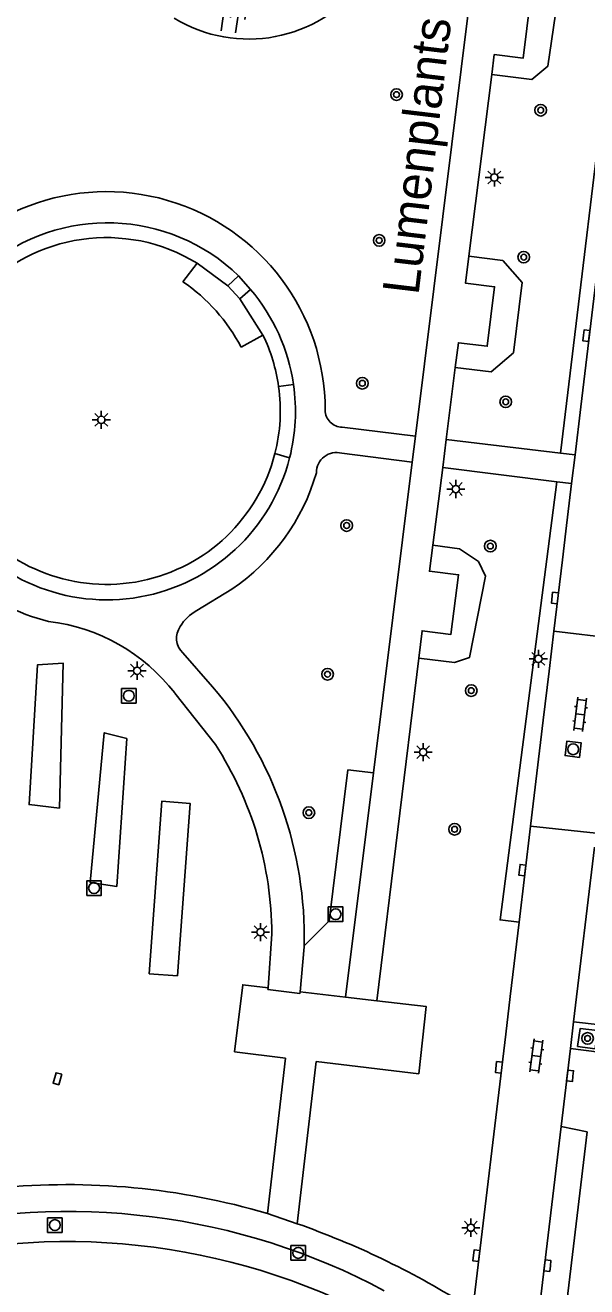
# Model space of a CAD drawing. Extents: x 132998 to 136004, y 396998 to 398512.
# Drawn here: x 133987.4 to 134026, y 397151.8 to 397238.6 of the extents above; entities that cross this region are included whole.
import ezdxf

# ---------------------------------------------------------------- set-up
doc = ezdxf.new("R2010")
doc.units = 0
for name, color, linetype in [('gg-afsc-hekwerk', 7, 'Continuous'), ('gg-anno-openbare ruimte label', 7, 'Continuous'), ('gg-knt-bovenkant onderkant talud', 7, 'Continuous'), ('gg-knt-verharding', 7, 'Continuous'), ('gg-knt-verharding nz', 7, 'Continuous'), ('gt-grn-groengrens', 7, 'Continuous'), ('gt-grn-weggrens', 7, 'Continuous'), ('gt-symb-boom', 7, 'Continuous'), ('gt-symb-klinker verharding', 7, 'Continuous'), ('gt-symb-kolk', 7, 'Continuous'), ('gt-symb-kolk center center', 7, 'Continuous'), ('gt-symb-lichtmast', 7, 'Continuous'), ('gt-symb-rioolschacht', 7, 'Continuous'), ('gt-symb-talud symbool', 7, 'Continuous')]:
    doc.layers.add(name, color=color, linetype=linetype)

# ---------------------------------------------------------------- blocks, each defined once
blk = doc.blocks.new('gt0-KOLK')
at = {"layer": 'gt-symb-kolk'}
blk.add_lwpolyline([(0, 0), (0.375, 0), (0.375, 0.4), (-0.375, 0.4), (-0.375, 0), (0, 0)], dxfattribs=at)
blk = doc.blocks.new('gt0-RS')
at = {"layer": 'gt-symb-rioolschacht'}
blk.add_lwpolyline([(-0.5, -0.5), (0.5, -0.5), (0.5, 0.5), (-0.5, 0.5)], close=True, dxfattribs=at)
blk.add_circle((0, 0), 0.375, dxfattribs=at)
blk = doc.blocks.new('gt0-KL1')
at = {"layer": 'gt-symb-klinker verharding'}
for p, q in [((-1.15, 0.3), (1.15, 0.3)), ((-1, -0.3), (-1, 0.3)), ((-0.5, 0.3), (-0.5, 0.45)), ((0, -0.3), (0, 0.3)), ((0.5, 0.3), (0.5, 0.45)), ((1, -0.3), (1, 0.3)), ((-1.15, -0.3), (1.15, -0.3)), ((-0.5, -0.45), (-0.5, -0.3)), ((0.5, -0.45), (0.5, -0.3))]:
    blk.add_line(p, q, dxfattribs=at)
blk = doc.blocks.new('gt0-BOOM')
at = {"layer": 'gt-symb-boom'}
for radius in [0.4, 0.2]:
    blk.add_circle((0, 0), radius, dxfattribs=at)
blk = doc.blocks.new('gt0-LMAST')
at = {"layer": 'gt-symb-lichtmast'}
for p, q in [((-0.182, 0.173), (-0.447, 0.438)), ((-0.005, 0.246), (-0.005, 0.621)), ((0.172, 0.173), (0.437, 0.438)), ((-0.255, -0.004), (-0.63, -0.004)), ((-0.182, -0.181), (-0.447, -0.446)), ((-0.005, -0.254), (-0.005, -0.629)), ((0.437, -0.446), (0.172, -0.181)), ((0.245, -0.004), (0.62, -0.004))]:
    blk.add_line(p, q, dxfattribs=at)
blk.add_circle((-0.005, -0.004), 0.25, dxfattribs=at)
blk = doc.blocks.new('gt0-TALUD_1')
at = {"layer": 'gt-symb-talud symbool'}
for p, q in [((-1, -1), (-1, 0)), ((-0.5, -2), (-0.5, 0)), ((0, -1), (0, 0)), ((0.5, -2), (0.5, 0)), ((1, -1), (1, 0))]:
    blk.add_line(p, q, dxfattribs=at)
blk = doc.blocks.new('gt0-KOLKCC')
at = {"layer": 'gt-symb-kolk center center'}
blk.add_lwpolyline([(-0.375, 0.2), (0.375, 0.2), (0.375, -0.2), (-0.375, -0.2)], close=True, dxfattribs=at)

msp = doc.modelspace()

# ---------------------------------------------------------------- linework, layer by layer
at = {"layer": 'gg-afsc-hekwerk'}
for p, q in [((134001.282, 397220.705), (133999.188, 397222.254)), ((134002.122, 397219.797), (134001.282, 397220.705)), ((134003.709, 397217.314), (134002.122, 397219.797))]:
    msp.add_line(p, q, dxfattribs=at)
for centre, radius, start, end in [((133992.936, 397212.088), 11.935, 58.40909, 217.48259), ((133992.957, 397212.118), 11.942, 7.95382, 25.79439), ((133992.978, 397212.11), 11.922, 345.66735, 8.0019), ((133992.944, 397212.112), 11.956, 217.55106, 345.70209)]:
    msp.add_arc(centre, radius, start, end, dxfattribs=at)
at = {"layer": 'gg-knt-bovenkant onderkant talud'}
msp.add_arc((134002.728, 397247.497), 9.816, 238.45641, 322.9184, dxfattribs=at)
at = {"layer": 'gg-knt-verharding'}
for p, q in [((134030.892, 397256.974), (134025.559, 397212.371)), ((134014.188, 397210.361), (134018.818, 397247.627)), ((134017.874, 397222.737), (134019.44, 397235.242)), ((133998.196, 397220.98), (133999.188, 397222.254)), ((134002.036, 397221.386), (134001.282, 397220.705)), ((134002.036, 397221.386), (134002.853, 397220.458)), ((134002.853, 397220.458), (134002.122, 397219.797)), ((134003.709, 397217.314), (134002.2, 397216.481)), ((134016.305, 397210.126), (134016.931, 397215.09)), ((134025.559, 397212.371), (134025.164, 397209.07)), ((134009.155, 397210.983), (134014.188, 397210.361)), ((134014.188, 397210.361), (134013.963, 397208.559)), ((134016.066, 397208.208), (134016.305, 397210.126)), ((134016.305, 397210.126), (134024.172, 397209.188)), ((134013.963, 397208.559), (134009.124, 397209.179)), ((134024.172, 397209.188), (134025.164, 397209.07)), ((134025.164, 397209.07), (134024.927, 397207.092)), ((134013.963, 397208.559), (134011.308, 397187.186)), ((134015.381, 397202.847), (134016.066, 397208.208)), ((134016.066, 397208.208), (134023.924, 397207.218)), ((134023.924, 397207.218), (134024.927, 397207.092)), ((134024.927, 397207.092), (134024.535, 397203.811)), ((134024.535, 397203.811), (134024.302, 397201.858)), ((134024.302, 397201.858), (134023.713, 397196.929)), ((134001.572, 397199.829), (133999.16, 397198.353)), ((134023.386, 397194.195), (134023.713, 397196.929)), ((134023.713, 397196.929), (134028.203, 397196.411)), ((133998.203, 397195.45), (134000.245, 397193.111)), ((134011.543, 397171.513), (134014.42, 397195.078)), ((134022.981, 397190.806), (134023.386, 397194.195)), ((133997.637, 397192.685), (134000.437, 397189.135)), ((134022.11, 397183.522), (134022.981, 397190.806)), ((134011.308, 397187.186), (134009.392, 397171.761)), ((134022.11, 397183.522), (134021.32, 397176.914)), ((134026.629, 397183.031), (134022.11, 397183.522)), ((134021.32, 397176.914), (134020.709, 397171.803)), ((134004.315, 397176.111), (134004.057, 397172.392)), ((134009.392, 397171.761), (134006.264, 397172.127)), ((134020.709, 397171.803), (134020.398, 397169.205)), ((134025.066, 397170.067), (134024.847, 397168.227)), ((134026.887, 397169.851), (134025.066, 397170.067)), ((134020.398, 397169.205), (134018.226, 397151.033)), ((134024.847, 397168.227), (134024.207, 397162.852))]:
    msp.add_line(p, q, dxfattribs=at)
for points in [[(134019.44, 397235.242), (134019.612, 397236.619), (134021.592, 397236.367), (134022.097, 397240.472), (134020.087, 397240.715), (134020.289, 397242.326)], [(134016.931, 397215.09), (134017.145, 397216.785), (134019.127, 397216.546), (134019.63, 397220.639), (134017.642, 397220.881), (134017.874, 397222.737)], [(134014.42, 397195.078), (134014.651, 397196.973), (134016.63, 397196.713), (134017.16, 397200.823), (134015.154, 397201.068), (134015.381, 397202.847)], [(134006.537, 397175.277), (134006.535, 397175.208), (134006.264, 397172.127)], [(134004.009, 397156.869), (134005.248, 397167.557), (134001.755, 397167.997), (134002.312, 397172.61), (134004.057, 397172.392)], [(134006.264, 397172.127), (134006.253, 397172.008), (134004.053, 397172.284), (134004.057, 397172.392)], [(134006.07, 397156.165), (134007.366, 397167.323), (134014.415, 397166.488), (134014.937, 397171.108), (134011.543, 397171.513)], [(134024.847, 397168.227), (134026.826, 397167.979), (134027.041, 397169.833), (134026.887, 397169.851)], [(134025.343, 397168.352), (134025.512, 397169.597), (134026.715, 397169.454), (134026.546, 397168.21), (134025.343, 397168.352)], [(134024.545, 397150.4), (134025.995, 397162.48), (134024.207, 397162.852)]]:
    msp.add_lwpolyline(points, dxfattribs=at)
for centre, radius, start, end in [((133992.943, 397212.139), 15.045, 0.01774, 147.53245), ((133993.009, 397212.047), 12.989, 45.9722, 214.35992), ((133991.361, 397210.866), 12.207, 27.38622, 55.95038), ((133992.97, 397212.059), 12.97, 8.24186, 40.35926), ((133992.975, 397212.06), 12.964, 345.73315, 8.24008), ((134009.151, 397212.146), 1.163, 180.07624, 270.2191), ((133992.973, 397212.061), 12.967, 214.49996, 345.73267), ((134008.753, 397207.861), 1.369, 74.2704, 180.76487), ((133993.351, 397211.906), 14.609, 304.24444, 343.854), ((133992.414, 397211.492), 14.303, 204.21414, 256.06797), ((133987.46, 397184.865), 12.835, 37.5409, 83.24452), ((134000.47, 397195.852), 2.824, 117.64914, 150.03568), ((133999.086, 397196.452), 1.335, 142.66441, 228.61901), ((133979.88, 397175.899), 26.665, 358.66335, 40.20328), ((133980.17, 397176.011), 24.145, 0.23701, 32.92563), ((133990.268, 397110.387), 48.47, 73.53079, 95.67579), ((133990.294, 397110.885), 46.125, 61.85571, 103.71786), ((133986.924, 397101.738), 57.696, 58.04792, 70.61904)]:
    msp.add_arc(centre, radius, start, end, dxfattribs=at)
at = {"layer": 'gg-knt-verharding nz'}
for p, q in [((134026.496, 397182.07), (134025.066, 397170.067)), ((134024.207, 397162.852), (134022.747, 397150.591))]:
    msp.add_line(p, q, dxfattribs=at)
msp.add_arc((133990.255, 397109.557), 45.383, 59.16318, 103.04264, dxfattribs=at)
at = {"layer": 'gt-grn-groengrens'}
for p, q in [((134030.145, 397258.949), (134024.172, 397209.188)), ((134020.212, 397222.444), (134017.874, 397222.737)), ((134004.784, 397213.77), (134005.806, 397213.918)), ((134004.529, 397209.159), (134005.54, 397208.865)), ((134017.213, 397202.613), (134015.381, 397202.847)), ((134009.546, 397187.404), (134011.308, 397187.186))]:
    msp.add_line(p, q, dxfattribs=at)
for points in [[(134022.77, 397242.016), (134023.94, 397240.193), (134023.291, 397235.811), (134022.199, 397234.896), (134019.44, 397235.242)], [(134020.212, 397222.444), (134021.54, 397220.941), (134020.93, 397216.093), (134019.396, 397214.779), (134016.931, 397215.09)], [(134023.924, 397207.218), (134020.012, 397177.071), (134021.32, 397176.914)], [(134017.213, 397202.613), (134018.522, 397201.739), (134019.002, 397200.714), (134017.899, 397195.12), (134016.872, 397194.778), (134014.42, 397195.078)], [(133989.707, 397184.763), (133987.622, 397185.004), (133988.197, 397194.622), (133989.962, 397194.749), (133989.707, 397184.763)], [(133994.34, 397189.553), (133992.795, 397189.946), (133991.815, 397179.648), (133993.656, 397179.374), (133994.34, 397189.553)], [(134009.546, 397187.404), (134008.258, 397176.999), (134006.537, 397175.277)], [(133997.834, 397173.214), (133995.884, 397173.371), (133996.753, 397185.232), (133998.703, 397185.075), (133997.834, 397173.214)]]:
    msp.add_lwpolyline(points, dxfattribs=at)
at = {"layer": 'gt-grn-weggrens'}
for p, q in [((134009.392, 397171.761), (134011.543, 397171.513)), ((134004.009, 397156.869), (134006.07, 397156.165))]:
    msp.add_line(p, q, dxfattribs=at)

# ---------------------------------------------------------------- block references
at = {"layer": 'gt-symb-boom'}
for p in [(134012.892, 397233.86), (134022.804, 397232.788), (134011.698, 397223.83), (134021.638, 397222.674), (134010.54, 397213.996), (134020.399, 397212.72), (134009.463, 397204.209), (134019.342, 397202.794), (134008.149, 397193.976), (134018.029, 397192.848), (134006.863, 397184.45), (134016.888, 397183.307), (134026.03, 397168.919)]:
    msp.add_blockref('gt0-BOOM', p, dxfattribs=at)
at = {"layer": 'gt-symb-klinker verharding'}
for p, rotation in [((134025.521, 397191.214), -96.77678283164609), ((134022.503, 397167.708), 82.12907949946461)]:
    msp.add_blockref('gt0-KL1', p, dxfattribs=dict(at, rotation=rotation))
at = {"layer": 'gt-symb-kolk'}
for p, rotation in [((134025.74, 397217.3), -96.71987988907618), ((134023.981, 397199.203), 83.45090842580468), ((134021.745, 397180.469), 83.45090842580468), ((134020.128, 397166.909), 83.45090842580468), ((134025.025, 397166.323), 83.450908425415), ((134018.574, 397153.947), 83.45090842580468), ((134023.47, 397153.258), 83.450908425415)]:
    msp.add_blockref('gt0-KOLK', p, dxfattribs=dict(at, rotation=rotation))
at = {"layer": 'gt-symb-kolk center center', "rotation": -105.99195349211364}
msp.add_blockref('gt0-KOLKCC', (133989.571, 397166.141), dxfattribs=at)
at = {"layer": 'gt-symb-lichtmast'}
for p in [(134019.622, 397228.162), (133992.598, 397211.481), (134016.973, 397206.722), (134022.652, 397195.036), (133995.057, 397194.223), (134014.726, 397188.619), (134003.54, 397176.232), (134018.008, 397155.896)]:
    msp.add_blockref('gt0-LMAST', p, dxfattribs=at)
at = {"layer": 'gt-symb-rioolschacht'}
for p in [(133994.486, 397192.492), (133992.092, 397179.259), (134008.702, 397177.465), (133989.399, 397156.07), (134006.13, 397154.156)]:
    msp.add_blockref('gt0-RS', p, dxfattribs=at)
at = {"layer": 'gt-symb-rioolschacht', "rotation": 83.22321716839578}
msp.add_blockref('gt0-RS', (134025.038, 397188.812), dxfattribs=at)
at = {"layer": 'gt-symb-talud symbool', "xscale": 1.000274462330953, "yscale": 1.0002744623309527, "rotation": -8.219209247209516}
msp.add_blockref('gt0-TALUD_1', (134001.615, 397240.164), dxfattribs=at)

# ---------------------------------------------------------------- texts
at = {"layer": 'gg-anno-openbare ruimte label'}
msp.add_text('Lumenplantsoen', height=2.5, rotation=83.2, dxfattribs=at).set_placement((134014.401, 397220.017))

doc.saveas('drawing.dxf')
